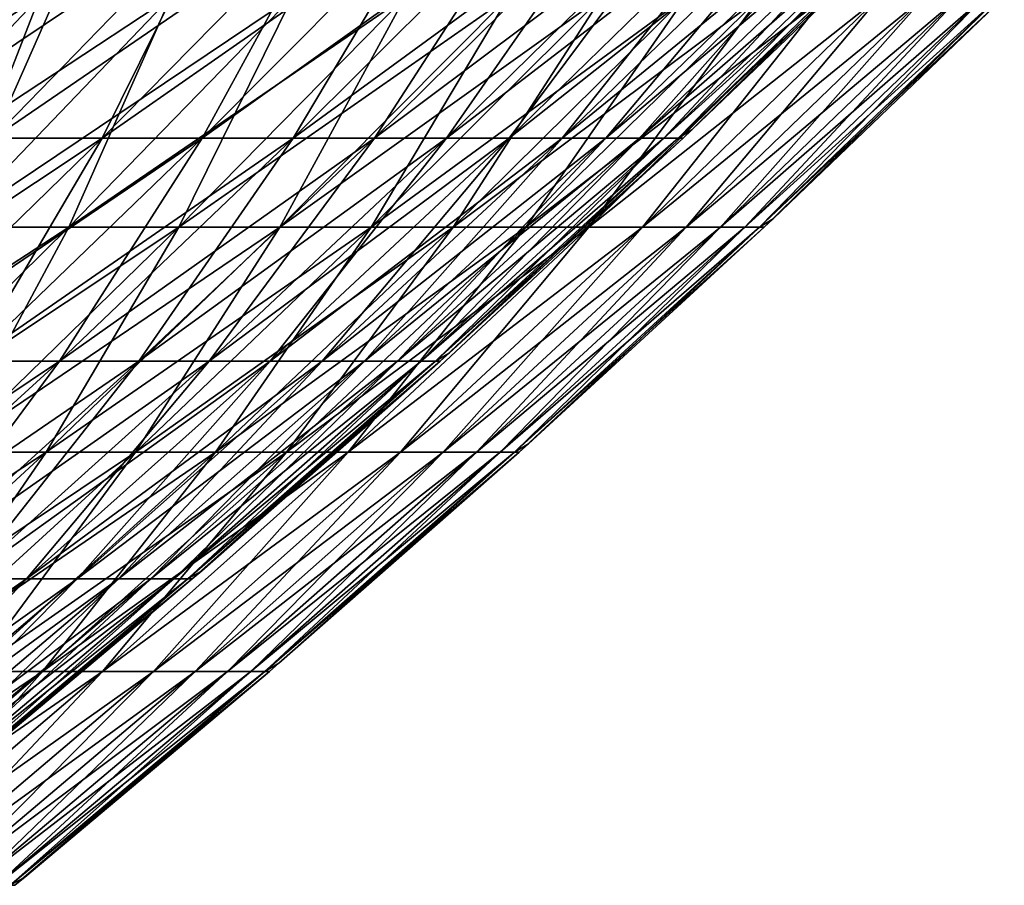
# Model space of a CAD drawing. Header units: millimetres. Extents: x -250 to 250, y -45 to 4150.
# Tile 752 of 805: x 159 to 175, y 3957 to 3971. Entities that reach past the tile are written whole.
import ezdxf

# ---------------------------------------------------------------- set-up
doc = ezdxf.new("R2010")
doc.units = ezdxf.units.MM
doc.header["$LTSCALE"] = 81.481481
for name, color, linetype in [('19', 7, 'CONTINUOUS'), ('20', 7, 'CONTINUOUS'), ('21', 7, 'CONTINUOUS'), ('22', 7, 'CONTINUOUS')]:
    doc.layers.add(name, color=color, linetype=linetype)

msp = doc.modelspace()

# ---------------------------------------------------------------- linework, layer by layer
at = {"layer": '19', "color": 7, "linetype": 'CONTINUOUS'}
for points in [[(155.387, 3967.67, -71.489), (153.111, 3967.67, -76.24), (159.008, 3971.493, -73.155), (155.387, 3967.67, -71.489)], [(159.008, 3971.493, -73.155), (153.111, 3967.67, -76.24), (156.679, 3971.493, -78.017), (159.008, 3971.493, -73.155)], [(157.515, 3967.67, -66.67), (155.387, 3967.67, -71.489), (161.185, 3971.493, -68.224), (157.515, 3967.67, -66.67)], [(161.185, 3971.493, -68.224), (155.387, 3967.67, -71.489), (159.008, 3971.493, -73.155), (161.185, 3971.493, -68.224)], [(159.493, 3967.67, -61.788), (157.515, 3967.67, -66.67), (163.209, 3971.493, -63.228), (159.493, 3967.67, -61.788)], [(163.209, 3971.493, -63.228), (157.515, 3967.67, -66.67), (161.185, 3971.493, -68.224), (163.209, 3971.493, -63.228)], [(161.32, 3967.67, -56.847), (159.493, 3967.67, -61.788), (165.079, 3971.493, -58.172), (161.32, 3967.67, -56.847)], [(165.079, 3971.493, -58.172), (159.493, 3967.67, -61.788), (163.209, 3971.493, -63.228), (165.079, 3971.493, -58.172)], [(162.994, 3967.67, -51.852), (161.32, 3967.67, -56.847), (166.792, 3971.493, -53.06), (162.994, 3967.67, -51.852)], [(166.792, 3971.493, -53.06), (161.32, 3967.67, -56.847), (165.079, 3971.493, -58.172), (166.792, 3971.493, -53.06)], [(164.514, 3967.67, -46.808), (162.994, 3967.67, -51.852), (168.347, 3971.493, -47.899), (164.514, 3967.67, -46.808)], [(168.347, 3971.493, -47.899), (162.994, 3967.67, -51.852), (166.792, 3971.493, -53.06), (168.347, 3971.493, -47.899)], [(165.877, 3967.67, -41.72), (164.514, 3967.67, -46.808), (169.742, 3971.493, -42.692), (165.877, 3967.67, -41.72)], [(169.742, 3971.493, -42.692), (164.514, 3967.67, -46.808), (168.347, 3971.493, -47.899), (169.742, 3971.493, -42.692)], [(167.083, 3967.67, -36.592), (165.877, 3967.67, -41.72), (170.977, 3971.493, -37.444), (167.083, 3967.67, -36.592)], [(170.977, 3971.493, -37.444), (165.877, 3967.67, -41.72), (169.742, 3971.493, -42.692), (170.977, 3971.493, -37.444)], [(168.131, 3967.67, -31.429), (167.083, 3967.67, -36.592), (172.049, 3971.493, -32.161), (168.131, 3967.67, -31.429)], [(172.049, 3971.493, -32.161), (167.083, 3967.67, -36.592), (170.977, 3971.493, -37.444), (172.049, 3971.493, -32.161)], [(169.019, 3967.67, -26.237), (168.131, 3967.67, -31.429), (172.957, 3971.493, -26.848), (169.019, 3967.67, -26.237)], [(172.957, 3971.493, -26.848), (168.131, 3967.67, -31.429), (172.049, 3971.493, -32.161), (172.957, 3971.493, -26.848)], [(169.747, 3967.67, -21.019), (169.019, 3967.67, -26.237), (173.702, 3971.493, -21.509), (169.747, 3967.67, -21.019)], [(173.702, 3971.493, -21.509), (169.019, 3967.67, -26.237), (172.957, 3971.493, -26.848), (173.702, 3971.493, -21.509)], [(170.313, 3967.67, -15.782), (169.747, 3967.67, -21.019), (174.282, 3971.493, -16.15), (170.313, 3967.67, -15.782)], [(174.282, 3971.493, -16.15), (169.747, 3967.67, -21.019), (173.702, 3971.493, -21.509), (174.282, 3971.493, -16.15)], [(170.719, 3967.67, -10.53), (170.313, 3967.67, -15.782), (174.697, 3971.493, -10.775), (170.719, 3967.67, -10.53)], [(174.697, 3971.493, -10.775), (170.313, 3967.67, -15.782), (174.282, 3971.493, -16.15), (174.697, 3971.493, -10.775)], [(170.962, 3967.67, -5.267), (170.719, 3967.67, -10.53), (174.946, 3971.493, -5.39), (170.962, 3967.67, -5.267)], [(174.946, 3971.493, -5.39), (170.719, 3967.67, -10.53), (174.697, 3971.493, -10.775), (174.946, 3971.493, -5.39)], [(171.188, 3967.806), (170.962, 3967.67, -5.267), (175.029, 3971.493), (171.188, 3967.806)], [(175.029, 3971.493), (170.962, 3967.67, -5.267), (174.946, 3971.493, -5.39), (175.029, 3971.493)], [(171.043, 3967.67), (170.962, 3967.67, -5.267), (171.188, 3967.806), (171.043, 3967.67)], [(155.699, 3963.936, -60.318), (153.767, 3963.936, -65.084), (159.493, 3967.67, -61.788), (155.699, 3963.936, -60.318)], [(159.493, 3967.67, -61.788), (153.767, 3963.936, -65.084), (157.515, 3967.67, -66.67), (159.493, 3967.67, -61.788)], [(157.482, 3963.936, -55.495), (155.699, 3963.936, -60.318), (161.32, 3967.67, -56.847), (157.482, 3963.936, -55.495)], [(161.32, 3967.67, -56.847), (155.699, 3963.936, -60.318), (159.493, 3967.67, -61.788), (161.32, 3967.67, -56.847)], [(159.116, 3963.936, -50.619), (157.482, 3963.936, -55.495), (162.994, 3967.67, -51.852), (159.116, 3963.936, -50.619)], [(162.994, 3967.67, -51.852), (157.482, 3963.936, -55.495), (161.32, 3967.67, -56.847), (162.994, 3967.67, -51.852)], [(160.6, 3963.936, -45.695), (159.116, 3963.936, -50.619), (164.514, 3967.67, -46.808), (160.6, 3963.936, -45.695)], [(164.514, 3967.67, -46.808), (159.116, 3963.936, -50.619), (162.994, 3967.67, -51.852), (164.514, 3967.67, -46.808)], [(161.931, 3963.936, -40.727), (160.6, 3963.936, -45.695), (165.877, 3967.67, -41.72), (161.931, 3963.936, -40.727)], [(165.877, 3967.67, -41.72), (160.6, 3963.936, -45.695), (164.514, 3967.67, -46.808), (165.877, 3967.67, -41.72)], [(163.108, 3963.936, -35.721), (161.931, 3963.936, -40.727), (167.083, 3967.67, -36.592), (163.108, 3963.936, -35.721)], [(167.083, 3967.67, -36.592), (161.931, 3963.936, -40.727), (165.877, 3967.67, -41.72), (167.083, 3967.67, -36.592)], [(164.131, 3963.936, -30.681), (163.108, 3963.936, -35.721), (168.131, 3967.67, -31.429), (164.131, 3963.936, -30.681)], [(168.131, 3967.67, -31.429), (163.108, 3963.936, -35.721), (167.083, 3967.67, -36.592), (168.131, 3967.67, -31.429)], [(164.998, 3963.936, -25.612), (164.131, 3963.936, -30.681), (169.019, 3967.67, -26.237), (164.998, 3963.936, -25.612)], [(169.019, 3967.67, -26.237), (164.131, 3963.936, -30.681), (168.131, 3967.67, -31.429), (169.019, 3967.67, -26.237)], [(165.708, 3963.936, -20.519), (164.998, 3963.936, -25.612), (169.747, 3967.67, -21.019), (165.708, 3963.936, -20.519)], [(169.747, 3967.67, -21.019), (164.998, 3963.936, -25.612), (169.019, 3967.67, -26.237), (169.747, 3967.67, -21.019)], [(166.262, 3963.936, -15.406), (165.708, 3963.936, -20.519), (170.313, 3967.67, -15.782), (166.262, 3963.936, -15.406)], [(170.313, 3967.67, -15.782), (165.708, 3963.936, -20.519), (169.747, 3967.67, -21.019), (170.313, 3967.67, -15.782)], [(166.657, 3963.936, -10.279), (166.262, 3963.936, -15.406), (170.719, 3967.67, -10.53), (166.657, 3963.936, -10.279)], [(170.719, 3967.67, -10.53), (166.262, 3963.936, -15.406), (170.313, 3967.67, -15.782), (170.719, 3967.67, -10.53)], [(166.895, 3963.936, -5.142), (166.657, 3963.936, -10.279), (170.962, 3967.67, -5.267), (166.895, 3963.936, -5.142)], [(170.962, 3967.67, -5.267), (166.657, 3963.936, -10.279), (170.719, 3967.67, -10.53), (170.962, 3967.67, -5.267)], [(167.126, 3964.073), (166.895, 3963.936, -5.142), (171.043, 3967.67), (167.126, 3964.073)], [(171.043, 3967.67), (166.895, 3963.936, -5.142), (170.962, 3967.67, -5.267), (171.043, 3967.67)], [(166.974, 3963.936), (166.895, 3963.936, -5.142), (167.126, 3964.073), (166.974, 3963.936)], [(155.161, 3960.293, -49.36), (153.567, 3960.293, -54.115), (159.116, 3963.936, -50.619), (155.161, 3960.293, -49.36)], [(159.116, 3963.936, -50.619), (153.567, 3960.293, -54.115), (157.482, 3963.936, -55.495), (159.116, 3963.936, -50.619)], [(156.608, 3960.293, -44.559), (155.161, 3960.293, -49.36), (160.6, 3963.936, -45.695), (156.608, 3960.293, -44.559)], [(160.6, 3963.936, -45.695), (155.161, 3960.293, -49.36), (159.116, 3963.936, -50.619), (160.6, 3963.936, -45.695)], [(157.905, 3960.293, -39.715), (156.608, 3960.293, -44.559), (161.931, 3963.936, -40.727), (157.905, 3960.293, -39.715)], [(161.931, 3963.936, -40.727), (156.608, 3960.293, -44.559), (160.6, 3963.936, -45.695), (161.931, 3963.936, -40.727)], [(159.054, 3960.293, -34.833), (157.905, 3960.293, -39.715), (163.108, 3963.936, -35.721), (159.054, 3960.293, -34.833)], [(163.108, 3963.936, -35.721), (157.905, 3960.293, -39.715), (161.931, 3963.936, -40.727), (163.108, 3963.936, -35.721)], [(160.051, 3960.293, -29.919), (159.054, 3960.293, -34.833), (164.131, 3963.936, -30.681), (160.051, 3960.293, -29.919)], [(164.131, 3963.936, -30.681), (159.054, 3960.293, -34.833), (163.108, 3963.936, -35.721), (164.131, 3963.936, -30.681)], [(160.896, 3960.293, -24.976), (160.051, 3960.293, -29.919), (164.998, 3963.936, -25.612), (160.896, 3960.293, -24.976)], [(164.998, 3963.936, -25.612), (160.051, 3960.293, -29.919), (164.131, 3963.936, -30.681), (164.998, 3963.936, -25.612)], [(161.589, 3960.293, -20.009), (160.896, 3960.293, -24.976), (165.708, 3963.936, -20.519), (161.589, 3960.293, -20.009)], [(165.708, 3963.936, -20.519), (160.896, 3960.293, -24.976), (164.998, 3963.936, -25.612), (165.708, 3963.936, -20.519)], [(162.129, 3960.293, -15.023), (161.589, 3960.293, -20.009), (166.262, 3963.936, -15.406), (162.129, 3960.293, -15.023)], [(166.262, 3963.936, -15.406), (161.589, 3960.293, -20.009), (165.708, 3963.936, -20.519), (166.262, 3963.936, -15.406)], [(162.514, 3960.293, -10.024), (162.129, 3960.293, -15.023), (166.657, 3963.936, -10.279), (162.514, 3960.293, -10.024)], [(166.657, 3963.936, -10.279), (162.129, 3960.293, -15.023), (166.262, 3963.936, -15.406), (166.657, 3963.936, -10.279)], [(162.746, 3960.293, -5.014), (162.514, 3960.293, -10.024), (166.895, 3963.936, -5.142), (162.746, 3960.293, -5.014)], [(166.895, 3963.936, -5.142), (162.514, 3960.293, -10.024), (166.657, 3963.936, -10.279), (166.895, 3963.936, -5.142)], [(162.982, 3960.43), (162.746, 3960.293, -5.014), (166.974, 3963.936), (162.982, 3960.43)], [(166.974, 3963.936), (162.746, 3960.293, -5.014), (166.895, 3963.936, -5.142), (166.974, 3963.936)], [(162.823, 3960.293), (162.746, 3960.293, -5.014), (162.982, 3960.43), (162.823, 3960.293)], [(154.921, 3956.743, -33.928), (153.803, 3956.743, -38.683), (159.054, 3960.293, -34.833), (154.921, 3956.743, -33.928)], [(159.054, 3960.293, -34.833), (153.803, 3956.743, -38.683), (157.905, 3960.293, -39.715), (159.054, 3960.293, -34.833)], [(155.893, 3956.743, -29.141), (154.921, 3956.743, -33.928), (160.051, 3960.293, -29.919), (155.893, 3956.743, -29.141)], [(160.051, 3960.293, -29.919), (154.921, 3956.743, -33.928), (159.054, 3960.293, -34.833), (160.051, 3960.293, -29.919)], [(156.716, 3956.743, -24.327), (155.893, 3956.743, -29.141), (160.896, 3960.293, -24.976), (156.716, 3956.743, -24.327)], [(160.896, 3960.293, -24.976), (155.893, 3956.743, -29.141), (160.051, 3960.293, -29.919), (160.896, 3960.293, -24.976)], [(157.391, 3956.743, -19.489), (156.716, 3956.743, -24.327), (161.589, 3960.293, -20.009), (157.391, 3956.743, -19.489)], [(161.589, 3960.293, -20.009), (156.716, 3956.743, -24.327), (160.896, 3960.293, -24.976), (161.589, 3960.293, -20.009)], [(157.917, 3956.743, -14.633), (157.391, 3956.743, -19.489), (162.129, 3960.293, -15.023), (157.917, 3956.743, -14.633)], [(162.129, 3960.293, -15.023), (157.391, 3956.743, -19.489), (161.589, 3960.293, -20.009), (162.129, 3960.293, -15.023)], [(158.292, 3956.743, -9.763), (157.917, 3956.743, -14.633), (162.514, 3960.293, -10.024), (158.292, 3956.743, -9.763)], [(162.514, 3960.293, -10.024), (157.917, 3956.743, -14.633), (162.129, 3960.293, -15.023), (162.514, 3960.293, -10.024)], [(158.518, 3956.743, -4.884), (158.292, 3956.743, -9.763), (162.746, 3960.293, -5.014), (158.518, 3956.743, -4.884)], [(162.746, 3960.293, -5.014), (158.292, 3956.743, -9.763), (162.514, 3960.293, -10.024), (162.746, 3960.293, -5.014)], [(158.759, 3956.88), (158.518, 3956.743, -4.884), (162.823, 3960.293), (158.759, 3956.88)], [(162.823, 3960.293), (158.518, 3956.743, -4.884), (162.746, 3960.293, -5.014), (162.823, 3960.293)], [(158.593, 3956.743), (158.518, 3956.743, -4.884), (158.759, 3956.88), (158.593, 3956.743)]]:
    msp.add_3dface(points, dxfattribs=at)
at = {"layer": '20', "color": 7, "linetype": 'CONTINUOUS'}
for points in [[(155.387, 3967.67, 71.489), (157.515, 3967.67, 66.67), (159.008, 3971.493, 73.155), (155.387, 3967.67, 71.489)], [(156.679, 3971.493, 78.017), (155.387, 3967.67, 71.489), (159.008, 3971.493, 73.155), (156.679, 3971.493, 78.017)], [(157.515, 3967.67, 66.67), (159.493, 3967.67, 61.788), (161.185, 3971.493, 68.224), (157.515, 3967.67, 66.67)], [(159.008, 3971.493, 73.155), (157.515, 3967.67, 66.67), (161.185, 3971.493, 68.224), (159.008, 3971.493, 73.155)], [(159.493, 3967.67, 61.788), (161.32, 3967.67, 56.847), (163.209, 3971.493, 63.228), (159.493, 3967.67, 61.788)], [(161.185, 3971.493, 68.224), (159.493, 3967.67, 61.788), (163.209, 3971.493, 63.228), (161.185, 3971.493, 68.224)], [(161.32, 3967.67, 56.847), (162.994, 3967.67, 51.852), (165.079, 3971.493, 58.172), (161.32, 3967.67, 56.847)], [(163.209, 3971.493, 63.228), (161.32, 3967.67, 56.847), (165.079, 3971.493, 58.172), (163.209, 3971.493, 63.228)], [(162.994, 3967.67, 51.852), (164.514, 3967.67, 46.808), (166.792, 3971.493, 53.06), (162.994, 3967.67, 51.852)], [(165.079, 3971.493, 58.172), (162.994, 3967.67, 51.852), (166.792, 3971.493, 53.06), (165.079, 3971.493, 58.172)], [(164.514, 3967.67, 46.808), (165.877, 3967.67, 41.72), (168.347, 3971.493, 47.899), (164.514, 3967.67, 46.808)], [(166.792, 3971.493, 53.06), (164.514, 3967.67, 46.808), (168.347, 3971.493, 47.899), (166.792, 3971.493, 53.06)], [(165.877, 3967.67, 41.72), (167.083, 3967.67, 36.592), (169.742, 3971.493, 42.692), (165.877, 3967.67, 41.72)], [(168.347, 3971.493, 47.899), (165.877, 3967.67, 41.72), (169.742, 3971.493, 42.692), (168.347, 3971.493, 47.899)], [(167.083, 3967.67, 36.592), (168.131, 3967.67, 31.429), (170.977, 3971.493, 37.444), (167.083, 3967.67, 36.592)], [(169.742, 3971.493, 42.692), (167.083, 3967.67, 36.592), (170.977, 3971.493, 37.444), (169.742, 3971.493, 42.692)], [(168.131, 3967.67, 31.429), (169.019, 3967.67, 26.237), (172.049, 3971.493, 32.161), (168.131, 3967.67, 31.429)], [(170.977, 3971.493, 37.444), (168.131, 3967.67, 31.429), (172.049, 3971.493, 32.161), (170.977, 3971.493, 37.444)], [(169.019, 3967.67, 26.237), (169.747, 3967.67, 21.019), (172.957, 3971.493, 26.848), (169.019, 3967.67, 26.237)], [(172.049, 3971.493, 32.161), (169.019, 3967.67, 26.237), (172.957, 3971.493, 26.848), (172.049, 3971.493, 32.161)], [(169.747, 3967.67, 21.019), (170.313, 3967.67, 15.782), (173.702, 3971.493, 21.509), (169.747, 3967.67, 21.019)], [(172.957, 3971.493, 26.848), (169.747, 3967.67, 21.019), (173.702, 3971.493, 21.509), (172.957, 3971.493, 26.848)], [(170.313, 3967.67, 15.782), (170.719, 3967.67, 10.53), (174.282, 3971.493, 16.15), (170.313, 3967.67, 15.782)], [(173.702, 3971.493, 21.509), (170.313, 3967.67, 15.782), (174.282, 3971.493, 16.15), (173.702, 3971.493, 21.509)], [(170.719, 3967.67, 10.53), (170.962, 3967.67, 5.267), (174.697, 3971.493, 10.775), (170.719, 3967.67, 10.53)], [(174.282, 3971.493, 16.15), (170.719, 3967.67, 10.53), (174.697, 3971.493, 10.775), (174.282, 3971.493, 16.15)], [(170.962, 3967.67, 5.267), (171.043, 3967.67), (174.946, 3971.493, 5.39), (170.962, 3967.67, 5.267)], [(174.697, 3971.493, 10.775), (170.962, 3967.67, 5.267), (174.946, 3971.493, 5.39), (174.697, 3971.493, 10.775)], [(171.043, 3967.67), (171.188, 3967.806), (174.946, 3971.493, 5.39), (171.043, 3967.67)], [(171.188, 3967.806), (175.029, 3971.493), (174.946, 3971.493, 5.39), (171.188, 3967.806)], [(155.699, 3963.936, 60.318), (157.482, 3963.936, 55.495), (159.493, 3967.67, 61.788), (155.699, 3963.936, 60.318)], [(157.515, 3967.67, 66.67), (155.699, 3963.936, 60.318), (159.493, 3967.67, 61.788), (157.515, 3967.67, 66.67)], [(157.482, 3963.936, 55.495), (159.116, 3963.936, 50.619), (161.32, 3967.67, 56.847), (157.482, 3963.936, 55.495)], [(159.493, 3967.67, 61.788), (157.482, 3963.936, 55.495), (161.32, 3967.67, 56.847), (159.493, 3967.67, 61.788)], [(159.116, 3963.936, 50.619), (160.6, 3963.936, 45.695), (162.994, 3967.67, 51.852), (159.116, 3963.936, 50.619)], [(161.32, 3967.67, 56.847), (159.116, 3963.936, 50.619), (162.994, 3967.67, 51.852), (161.32, 3967.67, 56.847)], [(160.6, 3963.936, 45.695), (161.931, 3963.936, 40.727), (164.514, 3967.67, 46.808), (160.6, 3963.936, 45.695)], [(162.994, 3967.67, 51.852), (160.6, 3963.936, 45.695), (164.514, 3967.67, 46.808), (162.994, 3967.67, 51.852)], [(161.931, 3963.936, 40.727), (163.108, 3963.936, 35.721), (165.877, 3967.67, 41.72), (161.931, 3963.936, 40.727)], [(164.514, 3967.67, 46.808), (161.931, 3963.936, 40.727), (165.877, 3967.67, 41.72), (164.514, 3967.67, 46.808)], [(163.108, 3963.936, 35.721), (164.131, 3963.936, 30.681), (167.083, 3967.67, 36.592), (163.108, 3963.936, 35.721)], [(165.877, 3967.67, 41.72), (163.108, 3963.936, 35.721), (167.083, 3967.67, 36.592), (165.877, 3967.67, 41.72)], [(164.131, 3963.936, 30.681), (164.998, 3963.936, 25.612), (168.131, 3967.67, 31.429), (164.131, 3963.936, 30.681)], [(167.083, 3967.67, 36.592), (164.131, 3963.936, 30.681), (168.131, 3967.67, 31.429), (167.083, 3967.67, 36.592)], [(164.998, 3963.936, 25.612), (165.708, 3963.936, 20.519), (169.019, 3967.67, 26.237), (164.998, 3963.936, 25.612)], [(168.131, 3967.67, 31.429), (164.998, 3963.936, 25.612), (169.019, 3967.67, 26.237), (168.131, 3967.67, 31.429)], [(165.708, 3963.936, 20.519), (166.262, 3963.936, 15.406), (169.747, 3967.67, 21.019), (165.708, 3963.936, 20.519)], [(169.019, 3967.67, 26.237), (165.708, 3963.936, 20.519), (169.747, 3967.67, 21.019), (169.019, 3967.67, 26.237)], [(166.262, 3963.936, 15.406), (166.657, 3963.936, 10.279), (170.313, 3967.67, 15.782), (166.262, 3963.936, 15.406)], [(169.747, 3967.67, 21.019), (166.262, 3963.936, 15.406), (170.313, 3967.67, 15.782), (169.747, 3967.67, 21.019)], [(166.657, 3963.936, 10.279), (166.895, 3963.936, 5.142), (170.719, 3967.67, 10.53), (166.657, 3963.936, 10.279)], [(170.313, 3967.67, 15.782), (166.657, 3963.936, 10.279), (170.719, 3967.67, 10.53), (170.313, 3967.67, 15.782)], [(166.895, 3963.936, 5.142), (166.974, 3963.936), (170.962, 3967.67, 5.267), (166.895, 3963.936, 5.142)], [(170.719, 3967.67, 10.53), (166.895, 3963.936, 5.142), (170.962, 3967.67, 5.267), (170.719, 3967.67, 10.53)], [(166.974, 3963.936), (167.126, 3964.073), (170.962, 3967.67, 5.267), (166.974, 3963.936)], [(167.126, 3964.073), (171.043, 3967.67), (170.962, 3967.67, 5.267), (167.126, 3964.073)], [(155.161, 3960.293, 49.36), (156.608, 3960.293, 44.559), (159.116, 3963.936, 50.619), (155.161, 3960.293, 49.36)], [(157.482, 3963.936, 55.495), (155.161, 3960.293, 49.36), (159.116, 3963.936, 50.619), (157.482, 3963.936, 55.495)], [(156.608, 3960.293, 44.559), (157.905, 3960.293, 39.715), (160.6, 3963.936, 45.695), (156.608, 3960.293, 44.559)], [(159.116, 3963.936, 50.619), (156.608, 3960.293, 44.559), (160.6, 3963.936, 45.695), (159.116, 3963.936, 50.619)], [(157.905, 3960.293, 39.715), (159.054, 3960.293, 34.833), (161.931, 3963.936, 40.727), (157.905, 3960.293, 39.715)], [(160.6, 3963.936, 45.695), (157.905, 3960.293, 39.715), (161.931, 3963.936, 40.727), (160.6, 3963.936, 45.695)], [(159.054, 3960.293, 34.833), (160.051, 3960.293, 29.919), (163.108, 3963.936, 35.721), (159.054, 3960.293, 34.833)], [(161.931, 3963.936, 40.727), (159.054, 3960.293, 34.833), (163.108, 3963.936, 35.721), (161.931, 3963.936, 40.727)], [(160.051, 3960.293, 29.919), (160.896, 3960.293, 24.976), (164.131, 3963.936, 30.681), (160.051, 3960.293, 29.919)], [(163.108, 3963.936, 35.721), (160.051, 3960.293, 29.919), (164.131, 3963.936, 30.681), (163.108, 3963.936, 35.721)], [(160.896, 3960.293, 24.976), (161.589, 3960.293, 20.009), (164.998, 3963.936, 25.612), (160.896, 3960.293, 24.976)], [(164.131, 3963.936, 30.681), (160.896, 3960.293, 24.976), (164.998, 3963.936, 25.612), (164.131, 3963.936, 30.681)], [(161.589, 3960.293, 20.009), (162.129, 3960.293, 15.023), (165.708, 3963.936, 20.519), (161.589, 3960.293, 20.009)], [(164.998, 3963.936, 25.612), (161.589, 3960.293, 20.009), (165.708, 3963.936, 20.519), (164.998, 3963.936, 25.612)], [(162.129, 3960.293, 15.023), (162.514, 3960.293, 10.024), (166.262, 3963.936, 15.406), (162.129, 3960.293, 15.023)], [(165.708, 3963.936, 20.519), (162.129, 3960.293, 15.023), (166.262, 3963.936, 15.406), (165.708, 3963.936, 20.519)], [(162.514, 3960.293, 10.024), (162.746, 3960.293, 5.014), (166.657, 3963.936, 10.279), (162.514, 3960.293, 10.024)], [(166.262, 3963.936, 15.406), (162.514, 3960.293, 10.024), (166.657, 3963.936, 10.279), (166.262, 3963.936, 15.406)], [(162.746, 3960.293, 5.014), (162.823, 3960.293), (166.895, 3963.936, 5.142), (162.746, 3960.293, 5.014)], [(166.657, 3963.936, 10.279), (162.746, 3960.293, 5.014), (166.895, 3963.936, 5.142), (166.657, 3963.936, 10.279)], [(162.823, 3960.293), (162.982, 3960.43), (166.895, 3963.936, 5.142), (162.823, 3960.293)], [(162.982, 3960.43), (166.974, 3963.936), (166.895, 3963.936, 5.142), (162.982, 3960.43)], [(154.921, 3956.743, 33.928), (155.893, 3956.743, 29.141), (159.054, 3960.293, 34.833), (154.921, 3956.743, 33.928)], [(157.905, 3960.293, 39.715), (154.921, 3956.743, 33.928), (159.054, 3960.293, 34.833), (157.905, 3960.293, 39.715)], [(155.893, 3956.743, 29.141), (156.716, 3956.743, 24.327), (160.051, 3960.293, 29.919), (155.893, 3956.743, 29.141)], [(159.054, 3960.293, 34.833), (155.893, 3956.743, 29.141), (160.051, 3960.293, 29.919), (159.054, 3960.293, 34.833)], [(156.716, 3956.743, 24.327), (157.391, 3956.743, 19.489), (160.896, 3960.293, 24.976), (156.716, 3956.743, 24.327)], [(160.051, 3960.293, 29.919), (156.716, 3956.743, 24.327), (160.896, 3960.293, 24.976), (160.051, 3960.293, 29.919)], [(157.391, 3956.743, 19.489), (157.917, 3956.743, 14.633), (161.589, 3960.293, 20.009), (157.391, 3956.743, 19.489)], [(160.896, 3960.293, 24.976), (157.391, 3956.743, 19.489), (161.589, 3960.293, 20.009), (160.896, 3960.293, 24.976)], [(157.917, 3956.743, 14.633), (158.292, 3956.743, 9.763), (162.129, 3960.293, 15.023), (157.917, 3956.743, 14.633)], [(161.589, 3960.293, 20.009), (157.917, 3956.743, 14.633), (162.129, 3960.293, 15.023), (161.589, 3960.293, 20.009)], [(158.292, 3956.743, 9.763), (158.518, 3956.743, 4.884), (162.514, 3960.293, 10.024), (158.292, 3956.743, 9.763)], [(162.129, 3960.293, 15.023), (158.292, 3956.743, 9.763), (162.514, 3960.293, 10.024), (162.129, 3960.293, 15.023)], [(158.518, 3956.743, 4.884), (158.593, 3956.743), (162.746, 3960.293, 5.014), (158.518, 3956.743, 4.884)], [(162.514, 3960.293, 10.024), (158.518, 3956.743, 4.884), (162.746, 3960.293, 5.014), (162.514, 3960.293, 10.024)], [(158.593, 3956.743), (158.759, 3956.88), (162.746, 3960.293, 5.014), (158.593, 3956.743)], [(158.759, 3956.88), (162.823, 3960.293), (162.746, 3960.293, 5.014), (158.759, 3956.88)]]:
    msp.add_3dface(points, dxfattribs=at)
at = {"layer": '21', "color": 7, "linetype": 'CONTINUOUS'}
for points in [[(156.273, 3969.147, 66.145), (154.162, 3969.147, 70.926), (159.913, 3972.939, 67.685), (156.273, 3969.147, 66.145)], [(159.913, 3972.939, 67.685), (154.162, 3969.147, 70.926), (157.753, 3972.939, 72.578), (159.913, 3972.939, 67.685)], [(158.236, 3969.147, 61.301), (156.273, 3969.147, 66.145), (161.922, 3972.939, 62.729), (158.236, 3969.147, 61.301)], [(161.922, 3972.939, 62.729), (156.273, 3969.147, 66.145), (159.913, 3972.939, 67.685), (161.922, 3972.939, 62.729)], [(160.048, 3969.147, 56.399), (158.236, 3969.147, 61.301), (163.777, 3972.939, 57.713), (160.048, 3969.147, 56.399)], [(163.777, 3972.939, 57.713), (158.236, 3969.147, 61.301), (161.922, 3972.939, 62.729), (163.777, 3972.939, 57.713)], [(161.709, 3969.147, 51.443), (160.048, 3969.147, 56.399), (165.476, 3972.939, 52.642), (161.709, 3969.147, 51.443)], [(165.476, 3972.939, 52.642), (160.048, 3969.147, 56.399), (163.777, 3972.939, 57.713), (165.476, 3972.939, 52.642)], [(163.217, 3969.147, 46.439), (161.709, 3969.147, 51.443), (167.019, 3972.939, 47.521), (163.217, 3969.147, 46.439)], [(167.019, 3972.939, 47.521), (161.709, 3969.147, 51.443), (165.476, 3972.939, 52.642), (167.019, 3972.939, 47.521)], [(164.569, 3969.147, 41.391), (163.217, 3969.147, 46.439), (168.403, 3972.939, 42.355), (164.569, 3969.147, 41.391)], [(168.403, 3972.939, 42.355), (163.217, 3969.147, 46.439), (167.019, 3972.939, 47.521), (168.403, 3972.939, 42.355)], [(165.766, 3969.147, 36.303), (164.569, 3969.147, 41.391), (169.627, 3972.939, 37.149), (165.766, 3969.147, 36.303)], [(169.627, 3972.939, 37.149), (164.569, 3969.147, 41.391), (168.403, 3972.939, 42.355), (169.627, 3972.939, 37.149)], [(166.805, 3969.147, 31.181), (165.766, 3969.147, 36.303), (170.691, 3972.939, 31.908), (166.805, 3969.147, 31.181)], [(170.691, 3972.939, 31.908), (165.766, 3969.147, 36.303), (169.627, 3972.939, 37.149), (170.691, 3972.939, 31.908)], [(167.687, 3969.147, 26.03), (166.805, 3969.147, 31.181), (171.593, 3972.939, 26.636), (167.687, 3969.147, 26.03)], [(171.593, 3972.939, 26.636), (166.805, 3969.147, 31.181), (170.691, 3972.939, 31.908), (171.593, 3972.939, 26.636)], [(168.409, 3969.147, 20.854), (167.687, 3969.147, 26.03), (172.332, 3972.939, 21.339), (168.409, 3969.147, 20.854)], [(172.332, 3972.939, 21.339), (167.687, 3969.147, 26.03), (171.593, 3972.939, 26.636), (172.332, 3972.939, 21.339)], [(168.971, 3969.147, 15.657), (168.409, 3969.147, 20.854), (172.907, 3972.939, 16.022), (168.971, 3969.147, 15.657)], [(172.907, 3972.939, 16.022), (168.409, 3969.147, 20.854), (172.332, 3972.939, 21.339), (172.907, 3972.939, 16.022)], [(169.373, 3969.147, 10.447), (168.971, 3969.147, 15.657), (173.318, 3972.939, 10.69), (169.373, 3969.147, 10.447)], [(173.318, 3972.939, 10.69), (168.971, 3969.147, 15.657), (172.907, 3972.939, 16.022), (173.318, 3972.939, 10.69)], [(169.614, 3969.147, 5.226), (169.373, 3969.147, 10.447), (173.565, 3972.939, 5.347), (169.614, 3969.147, 5.226)], [(173.565, 3972.939, 5.347), (169.373, 3969.147, 10.447), (173.318, 3972.939, 10.69), (173.565, 3972.939, 5.347)], [(169.838, 3969.282), (169.614, 3969.147, 5.226), (173.648, 3972.939), (169.838, 3969.282)], [(173.648, 3972.939), (169.614, 3969.147, 5.226), (173.565, 3972.939, 5.347), (173.648, 3972.939)], [(169.695, 3969.147), (169.614, 3969.147, 5.226), (169.838, 3969.282), (169.695, 3969.147)], [(156.242, 3965.444, 55.058), (154.473, 3965.444, 59.843), (160.048, 3969.147, 56.399), (156.242, 3965.444, 55.058)], [(160.048, 3969.147, 56.399), (154.473, 3965.444, 59.843), (158.236, 3969.147, 61.301), (160.048, 3969.147, 56.399)], [(157.864, 3965.444, 50.22), (156.242, 3965.444, 55.058), (161.709, 3969.147, 51.443), (157.864, 3965.444, 50.22)], [(161.709, 3969.147, 51.443), (156.242, 3965.444, 55.058), (160.048, 3969.147, 56.399), (161.709, 3969.147, 51.443)], [(159.335, 3965.444, 45.335), (157.864, 3965.444, 50.22), (163.217, 3969.147, 46.439), (159.335, 3965.444, 45.335)], [(163.217, 3969.147, 46.439), (157.864, 3965.444, 50.22), (161.709, 3969.147, 51.443), (163.217, 3969.147, 46.439)], [(160.656, 3965.444, 40.407), (159.335, 3965.444, 45.335), (164.569, 3969.147, 41.391), (160.656, 3965.444, 40.407)], [(164.569, 3969.147, 41.391), (159.335, 3965.444, 45.335), (163.217, 3969.147, 46.439), (164.569, 3969.147, 41.391)], [(161.824, 3965.444, 35.44), (160.656, 3965.444, 40.407), (165.766, 3969.147, 36.303), (161.824, 3965.444, 35.44)], [(165.766, 3969.147, 36.303), (160.656, 3965.444, 40.407), (164.569, 3969.147, 41.391), (165.766, 3969.147, 36.303)], [(162.838, 3965.444, 30.44), (161.824, 3965.444, 35.44), (166.805, 3969.147, 31.181), (162.838, 3965.444, 30.44)], [(166.805, 3969.147, 31.181), (161.824, 3965.444, 35.44), (165.766, 3969.147, 36.303), (166.805, 3969.147, 31.181)], [(163.699, 3965.444, 25.411), (162.838, 3965.444, 30.44), (167.687, 3969.147, 26.03), (163.699, 3965.444, 25.411)], [(167.687, 3969.147, 26.03), (162.838, 3965.444, 30.44), (166.805, 3969.147, 31.181), (167.687, 3969.147, 26.03)], [(164.404, 3965.444, 20.358), (163.699, 3965.444, 25.411), (168.409, 3969.147, 20.854), (164.404, 3965.444, 20.358)], [(168.409, 3969.147, 20.854), (163.699, 3965.444, 25.411), (167.687, 3969.147, 26.03), (168.409, 3969.147, 20.854)], [(164.952, 3965.444, 15.285), (164.404, 3965.444, 20.358), (168.971, 3969.147, 15.657), (164.952, 3965.444, 15.285)], [(168.971, 3969.147, 15.657), (164.404, 3965.444, 20.358), (168.409, 3969.147, 20.854), (168.971, 3969.147, 15.657)], [(165.345, 3965.444, 10.198), (164.952, 3965.444, 15.285), (169.373, 3969.147, 10.447), (165.345, 3965.444, 10.198)], [(169.373, 3969.147, 10.447), (164.952, 3965.444, 15.285), (168.971, 3969.147, 15.657), (169.373, 3969.147, 10.447)], [(165.581, 3965.444, 5.101), (165.345, 3965.444, 10.198), (169.614, 3969.147, 5.226), (165.581, 3965.444, 5.101)], [(169.614, 3969.147, 5.226), (165.345, 3965.444, 10.198), (169.373, 3969.147, 10.447), (169.614, 3969.147, 5.226)], [(165.81, 3965.579), (165.581, 3965.444, 5.101), (169.695, 3969.147), (165.81, 3965.579)], [(169.695, 3969.147), (165.581, 3965.444, 5.101), (169.614, 3969.147, 5.226), (169.695, 3969.147)], [(165.659, 3965.444), (165.581, 3965.444, 5.101), (165.81, 3965.579), (165.659, 3965.444)], [(155.376, 3961.83, 44.208), (153.941, 3961.83, 48.972), (159.335, 3965.444, 45.335), (155.376, 3961.83, 44.208)], [(159.335, 3965.444, 45.335), (153.941, 3961.83, 48.972), (157.864, 3965.444, 50.22), (159.335, 3965.444, 45.335)], [(156.664, 3961.83, 39.402), (155.376, 3961.83, 44.208), (160.656, 3965.444, 40.407), (156.664, 3961.83, 39.402)], [(160.656, 3965.444, 40.407), (155.376, 3961.83, 44.208), (159.335, 3965.444, 45.335), (160.656, 3965.444, 40.407)], [(157.803, 3961.83, 34.559), (156.664, 3961.83, 39.402), (161.824, 3965.444, 35.44), (157.803, 3961.83, 34.559)], [(161.824, 3965.444, 35.44), (156.664, 3961.83, 39.402), (160.656, 3965.444, 40.407), (161.824, 3965.444, 35.44)], [(158.792, 3961.83, 29.683), (157.803, 3961.83, 34.559), (162.838, 3965.444, 30.44), (158.792, 3961.83, 29.683)], [(162.838, 3965.444, 30.44), (157.803, 3961.83, 34.559), (161.824, 3965.444, 35.44), (162.838, 3965.444, 30.44)], [(159.631, 3961.83, 24.779), (158.792, 3961.83, 29.683), (163.699, 3965.444, 25.411), (159.631, 3961.83, 24.779)], [(163.699, 3965.444, 25.411), (158.792, 3961.83, 29.683), (162.838, 3965.444, 30.44), (163.699, 3965.444, 25.411)], [(160.318, 3961.83, 19.852), (159.631, 3961.83, 24.779), (164.404, 3965.444, 20.358), (160.318, 3961.83, 19.852)], [(164.404, 3965.444, 20.358), (159.631, 3961.83, 24.779), (163.699, 3965.444, 25.411), (164.404, 3965.444, 20.358)], [(160.854, 3961.83, 14.905), (160.318, 3961.83, 19.852), (164.952, 3965.444, 15.285), (160.854, 3961.83, 14.905)], [(164.952, 3965.444, 15.285), (160.318, 3961.83, 19.852), (164.404, 3965.444, 20.358), (164.952, 3965.444, 15.285)], [(161.236, 3961.83, 9.945), (160.854, 3961.83, 14.905), (165.345, 3965.444, 10.198), (161.236, 3961.83, 9.945)], [(165.345, 3965.444, 10.198), (160.854, 3961.83, 14.905), (164.952, 3965.444, 15.285), (165.345, 3965.444, 10.198)], [(161.466, 3961.83, 4.975), (161.236, 3961.83, 9.945), (165.581, 3965.444, 5.101), (161.466, 3961.83, 4.975)], [(165.581, 3965.444, 5.101), (161.236, 3961.83, 9.945), (165.345, 3965.444, 10.198), (165.581, 3965.444, 5.101)], [(161.7, 3961.965), (161.466, 3961.83, 4.975), (165.659, 3965.444), (161.7, 3961.965)], [(165.659, 3965.444), (161.466, 3961.83, 4.975), (165.581, 3965.444, 5.101), (165.659, 3965.444)], [(161.543, 3961.83), (161.466, 3961.83, 4.975), (161.7, 3961.965), (161.543, 3961.83)], [(154.668, 3958.308, 28.913), (153.705, 3958.308, 33.662), (158.792, 3961.83, 29.683), (154.668, 3958.308, 28.913)], [(158.792, 3961.83, 29.683), (153.705, 3958.308, 33.662), (157.803, 3961.83, 34.559), (158.792, 3961.83, 29.683)], [(155.485, 3958.308, 24.136), (154.668, 3958.308, 28.913), (159.631, 3961.83, 24.779), (155.485, 3958.308, 24.136)], [(159.631, 3961.83, 24.779), (154.668, 3958.308, 28.913), (158.792, 3961.83, 29.683), (159.631, 3961.83, 24.779)], [(156.155, 3958.308, 19.336), (155.485, 3958.308, 24.136), (160.318, 3961.83, 19.852), (156.155, 3958.308, 19.336)], [(160.318, 3961.83, 19.852), (155.485, 3958.308, 24.136), (159.631, 3961.83, 24.779), (160.318, 3961.83, 19.852)], [(156.676, 3958.308, 14.518), (156.155, 3958.308, 19.336), (160.854, 3961.83, 14.905), (156.676, 3958.308, 14.518)], [(160.854, 3961.83, 14.905), (156.155, 3958.308, 19.336), (160.318, 3961.83, 19.852), (160.854, 3961.83, 14.905)], [(157.049, 3958.308, 9.686), (156.676, 3958.308, 14.518), (161.236, 3961.83, 9.945), (157.049, 3958.308, 9.686)], [(161.236, 3961.83, 9.945), (156.676, 3958.308, 14.518), (160.854, 3961.83, 14.905), (161.236, 3961.83, 9.945)], [(157.273, 3958.308, 4.846), (157.049, 3958.308, 9.686), (161.466, 3961.83, 4.975), (157.273, 3958.308, 4.846)], [(161.466, 3961.83, 4.975), (157.049, 3958.308, 9.686), (161.236, 3961.83, 9.945), (161.466, 3961.83, 4.975)], [(157.512, 3958.444), (157.273, 3958.308, 4.846), (161.543, 3961.83), (157.512, 3958.444)], [(161.543, 3961.83), (157.273, 3958.308, 4.846), (161.466, 3961.83, 4.975), (161.543, 3961.83)]]:
    msp.add_3dface(points, dxfattribs=at)
at = {"layer": '22', "color": 7, "linetype": 'CONTINUOUS'}
for points in [[(156.273, 3969.147, -66.145), (158.236, 3969.147, -61.301), (159.913, 3972.939, -67.685), (156.273, 3969.147, -66.145)], [(157.753, 3972.939, -72.578), (156.273, 3969.147, -66.145), (159.913, 3972.939, -67.685), (157.753, 3972.939, -72.578)], [(158.236, 3969.147, -61.301), (160.048, 3969.147, -56.399), (161.922, 3972.939, -62.729), (158.236, 3969.147, -61.301)], [(159.913, 3972.939, -67.685), (158.236, 3969.147, -61.301), (161.922, 3972.939, -62.729), (159.913, 3972.939, -67.685)], [(160.048, 3969.147, -56.399), (161.709, 3969.147, -51.443), (163.777, 3972.939, -57.713), (160.048, 3969.147, -56.399)], [(161.922, 3972.939, -62.729), (160.048, 3969.147, -56.399), (163.777, 3972.939, -57.713), (161.922, 3972.939, -62.729)], [(161.709, 3969.147, -51.443), (163.217, 3969.147, -46.439), (165.476, 3972.939, -52.642), (161.709, 3969.147, -51.443)], [(163.777, 3972.939, -57.713), (161.709, 3969.147, -51.443), (165.476, 3972.939, -52.642), (163.777, 3972.939, -57.713)], [(163.217, 3969.147, -46.439), (164.569, 3969.147, -41.391), (167.019, 3972.939, -47.521), (163.217, 3969.147, -46.439)], [(165.476, 3972.939, -52.642), (163.217, 3969.147, -46.439), (167.019, 3972.939, -47.521), (165.476, 3972.939, -52.642)], [(164.569, 3969.147, -41.391), (165.766, 3969.147, -36.303), (168.403, 3972.939, -42.355), (164.569, 3969.147, -41.391)], [(167.019, 3972.939, -47.521), (164.569, 3969.147, -41.391), (168.403, 3972.939, -42.355), (167.019, 3972.939, -47.521)], [(165.766, 3969.147, -36.303), (166.805, 3969.147, -31.181), (169.627, 3972.939, -37.149), (165.766, 3969.147, -36.303)], [(168.403, 3972.939, -42.355), (165.766, 3969.147, -36.303), (169.627, 3972.939, -37.149), (168.403, 3972.939, -42.355)], [(166.805, 3969.147, -31.181), (167.687, 3969.147, -26.03), (170.691, 3972.939, -31.908), (166.805, 3969.147, -31.181)], [(169.627, 3972.939, -37.149), (166.805, 3969.147, -31.181), (170.691, 3972.939, -31.908), (169.627, 3972.939, -37.149)], [(167.687, 3969.147, -26.03), (168.409, 3969.147, -20.854), (171.593, 3972.939, -26.636), (167.687, 3969.147, -26.03)], [(170.691, 3972.939, -31.908), (167.687, 3969.147, -26.03), (171.593, 3972.939, -26.636), (170.691, 3972.939, -31.908)], [(168.409, 3969.147, -20.854), (168.971, 3969.147, -15.657), (172.332, 3972.939, -21.339), (168.409, 3969.147, -20.854)], [(171.593, 3972.939, -26.636), (168.409, 3969.147, -20.854), (172.332, 3972.939, -21.339), (171.593, 3972.939, -26.636)], [(168.971, 3969.147, -15.657), (169.373, 3969.147, -10.447), (172.907, 3972.939, -16.022), (168.971, 3969.147, -15.657)], [(172.332, 3972.939, -21.339), (168.971, 3969.147, -15.657), (172.907, 3972.939, -16.022), (172.332, 3972.939, -21.339)], [(169.373, 3969.147, -10.447), (169.614, 3969.147, -5.226), (173.318, 3972.939, -10.69), (169.373, 3969.147, -10.447)], [(172.907, 3972.939, -16.022), (169.373, 3969.147, -10.447), (173.318, 3972.939, -10.69), (172.907, 3972.939, -16.022)], [(169.614, 3969.147, -5.226), (169.695, 3969.147), (173.565, 3972.939, -5.347), (169.614, 3969.147, -5.226)], [(173.318, 3972.939, -10.69), (169.614, 3969.147, -5.226), (173.565, 3972.939, -5.347), (173.318, 3972.939, -10.69)], [(169.695, 3969.147), (169.838, 3969.282), (173.565, 3972.939, -5.347), (169.695, 3969.147)], [(169.838, 3969.282), (173.648, 3972.939), (173.565, 3972.939, -5.347), (169.838, 3969.282)], [(156.242, 3965.444, -55.058), (157.864, 3965.444, -50.22), (160.048, 3969.147, -56.399), (156.242, 3965.444, -55.058)], [(158.236, 3969.147, -61.301), (156.242, 3965.444, -55.058), (160.048, 3969.147, -56.399), (158.236, 3969.147, -61.301)], [(157.864, 3965.444, -50.22), (159.335, 3965.444, -45.335), (161.709, 3969.147, -51.443), (157.864, 3965.444, -50.22)], [(160.048, 3969.147, -56.399), (157.864, 3965.444, -50.22), (161.709, 3969.147, -51.443), (160.048, 3969.147, -56.399)], [(159.335, 3965.444, -45.335), (160.656, 3965.444, -40.407), (163.217, 3969.147, -46.439), (159.335, 3965.444, -45.335)], [(161.709, 3969.147, -51.443), (159.335, 3965.444, -45.335), (163.217, 3969.147, -46.439), (161.709, 3969.147, -51.443)], [(160.656, 3965.444, -40.407), (161.824, 3965.444, -35.44), (164.569, 3969.147, -41.391), (160.656, 3965.444, -40.407)], [(163.217, 3969.147, -46.439), (160.656, 3965.444, -40.407), (164.569, 3969.147, -41.391), (163.217, 3969.147, -46.439)], [(161.824, 3965.444, -35.44), (162.838, 3965.444, -30.44), (165.766, 3969.147, -36.303), (161.824, 3965.444, -35.44)], [(164.569, 3969.147, -41.391), (161.824, 3965.444, -35.44), (165.766, 3969.147, -36.303), (164.569, 3969.147, -41.391)], [(162.838, 3965.444, -30.44), (163.699, 3965.444, -25.411), (166.805, 3969.147, -31.181), (162.838, 3965.444, -30.44)], [(165.766, 3969.147, -36.303), (162.838, 3965.444, -30.44), (166.805, 3969.147, -31.181), (165.766, 3969.147, -36.303)], [(163.699, 3965.444, -25.411), (164.404, 3965.444, -20.358), (167.687, 3969.147, -26.03), (163.699, 3965.444, -25.411)], [(166.805, 3969.147, -31.181), (163.699, 3965.444, -25.411), (167.687, 3969.147, -26.03), (166.805, 3969.147, -31.181)], [(164.404, 3965.444, -20.358), (164.952, 3965.444, -15.285), (168.409, 3969.147, -20.854), (164.404, 3965.444, -20.358)], [(167.687, 3969.147, -26.03), (164.404, 3965.444, -20.358), (168.409, 3969.147, -20.854), (167.687, 3969.147, -26.03)], [(164.952, 3965.444, -15.285), (165.345, 3965.444, -10.198), (168.971, 3969.147, -15.657), (164.952, 3965.444, -15.285)], [(168.409, 3969.147, -20.854), (164.952, 3965.444, -15.285), (168.971, 3969.147, -15.657), (168.409, 3969.147, -20.854)], [(165.345, 3965.444, -10.198), (165.581, 3965.444, -5.101), (169.373, 3969.147, -10.447), (165.345, 3965.444, -10.198)], [(168.971, 3969.147, -15.657), (165.345, 3965.444, -10.198), (169.373, 3969.147, -10.447), (168.971, 3969.147, -15.657)], [(165.581, 3965.444, -5.101), (165.659, 3965.444), (169.614, 3969.147, -5.226), (165.581, 3965.444, -5.101)], [(169.373, 3969.147, -10.447), (165.581, 3965.444, -5.101), (169.614, 3969.147, -5.226), (169.373, 3969.147, -10.447)], [(165.659, 3965.444), (165.81, 3965.579), (169.614, 3969.147, -5.226), (165.659, 3965.444)], [(165.81, 3965.579), (169.695, 3969.147), (169.614, 3969.147, -5.226), (165.81, 3965.579)], [(155.376, 3961.83, -44.208), (156.664, 3961.83, -39.402), (159.335, 3965.444, -45.335), (155.376, 3961.83, -44.208)], [(157.864, 3965.444, -50.22), (155.376, 3961.83, -44.208), (159.335, 3965.444, -45.335), (157.864, 3965.444, -50.22)], [(156.664, 3961.83, -39.402), (157.803, 3961.83, -34.559), (160.656, 3965.444, -40.407), (156.664, 3961.83, -39.402)], [(159.335, 3965.444, -45.335), (156.664, 3961.83, -39.402), (160.656, 3965.444, -40.407), (159.335, 3965.444, -45.335)], [(157.803, 3961.83, -34.559), (158.792, 3961.83, -29.683), (161.824, 3965.444, -35.44), (157.803, 3961.83, -34.559)], [(160.656, 3965.444, -40.407), (157.803, 3961.83, -34.559), (161.824, 3965.444, -35.44), (160.656, 3965.444, -40.407)], [(158.792, 3961.83, -29.683), (159.631, 3961.83, -24.779), (162.838, 3965.444, -30.44), (158.792, 3961.83, -29.683)], [(161.824, 3965.444, -35.44), (158.792, 3961.83, -29.683), (162.838, 3965.444, -30.44), (161.824, 3965.444, -35.44)], [(159.631, 3961.83, -24.779), (160.318, 3961.83, -19.852), (163.699, 3965.444, -25.411), (159.631, 3961.83, -24.779)], [(162.838, 3965.444, -30.44), (159.631, 3961.83, -24.779), (163.699, 3965.444, -25.411), (162.838, 3965.444, -30.44)], [(160.318, 3961.83, -19.852), (160.854, 3961.83, -14.905), (164.404, 3965.444, -20.358), (160.318, 3961.83, -19.852)], [(163.699, 3965.444, -25.411), (160.318, 3961.83, -19.852), (164.404, 3965.444, -20.358), (163.699, 3965.444, -25.411)], [(160.854, 3961.83, -14.905), (161.236, 3961.83, -9.945), (164.952, 3965.444, -15.285), (160.854, 3961.83, -14.905)], [(164.404, 3965.444, -20.358), (160.854, 3961.83, -14.905), (164.952, 3965.444, -15.285), (164.404, 3965.444, -20.358)], [(161.236, 3961.83, -9.945), (161.466, 3961.83, -4.975), (165.345, 3965.444, -10.198), (161.236, 3961.83, -9.945)], [(164.952, 3965.444, -15.285), (161.236, 3961.83, -9.945), (165.345, 3965.444, -10.198), (164.952, 3965.444, -15.285)], [(161.466, 3961.83, -4.975), (161.543, 3961.83), (165.581, 3965.444, -5.101), (161.466, 3961.83, -4.975)], [(165.345, 3965.444, -10.198), (161.466, 3961.83, -4.975), (165.581, 3965.444, -5.101), (165.345, 3965.444, -10.198)], [(161.543, 3961.83), (161.7, 3961.965), (165.581, 3965.444, -5.101), (161.543, 3961.83)], [(161.7, 3961.965), (165.659, 3965.444), (165.581, 3965.444, -5.101), (161.7, 3961.965)], [(154.668, 3958.308, -28.913), (155.485, 3958.308, -24.136), (158.792, 3961.83, -29.683), (154.668, 3958.308, -28.913)], [(157.803, 3961.83, -34.559), (154.668, 3958.308, -28.913), (158.792, 3961.83, -29.683), (157.803, 3961.83, -34.559)], [(155.485, 3958.308, -24.136), (156.155, 3958.308, -19.336), (159.631, 3961.83, -24.779), (155.485, 3958.308, -24.136)], [(158.792, 3961.83, -29.683), (155.485, 3958.308, -24.136), (159.631, 3961.83, -24.779), (158.792, 3961.83, -29.683)], [(156.155, 3958.308, -19.336), (156.676, 3958.308, -14.518), (160.318, 3961.83, -19.852), (156.155, 3958.308, -19.336)], [(159.631, 3961.83, -24.779), (156.155, 3958.308, -19.336), (160.318, 3961.83, -19.852), (159.631, 3961.83, -24.779)], [(156.676, 3958.308, -14.518), (157.049, 3958.308, -9.686), (160.854, 3961.83, -14.905), (156.676, 3958.308, -14.518)], [(160.318, 3961.83, -19.852), (156.676, 3958.308, -14.518), (160.854, 3961.83, -14.905), (160.318, 3961.83, -19.852)], [(157.049, 3958.308, -9.686), (157.273, 3958.308, -4.846), (161.236, 3961.83, -9.945), (157.049, 3958.308, -9.686)], [(160.854, 3961.83, -14.905), (157.049, 3958.308, -9.686), (161.236, 3961.83, -9.945), (160.854, 3961.83, -14.905)], [(157.273, 3958.308, -4.846), (157.347, 3958.308), (161.466, 3961.83, -4.975), (157.273, 3958.308, -4.846)], [(161.236, 3961.83, -9.945), (157.273, 3958.308, -4.846), (161.466, 3961.83, -4.975), (161.236, 3961.83, -9.945)], [(157.347, 3958.308), (157.512, 3958.444), (161.466, 3961.83, -4.975), (157.347, 3958.308)], [(157.512, 3958.444), (161.543, 3961.83), (161.466, 3961.83, -4.975), (157.512, 3958.444)]]:
    msp.add_3dface(points, dxfattribs=at)

doc.saveas('drawing.dxf')
